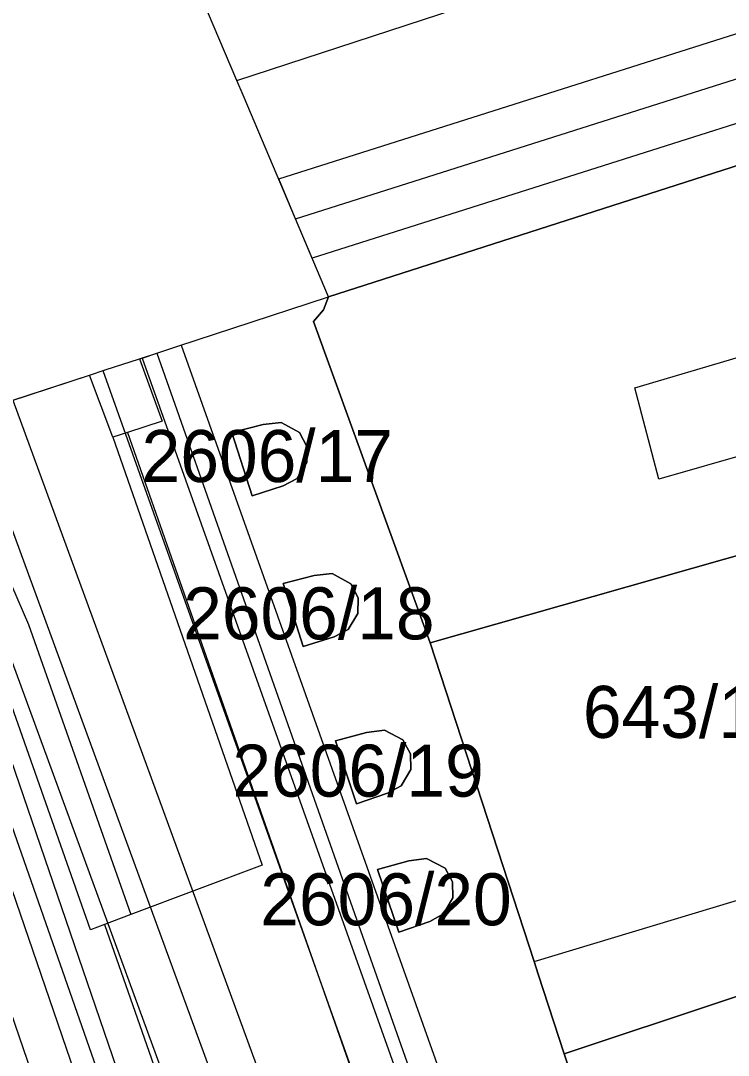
# Model space of a CAD drawing. Extents: x -263423 to -261326, y -1240067 to -1237864.
# Drawn here: x -263001.01 to -262973.8, y -1238869.24 to -1238829.44 of the extents above; entities that cross this region are included whole.
import ezdxf

# ---------------------------------------------------------------- set-up
doc = ezdxf.new("R2010")
doc.units = 0
for name, color, linetype in [('body_kn', 7, 'Continuous'), ('katuz_linie', 7, 'Continuous'), ('kladpar_druhypozemkov', 7, 'Continuous'), ('kladpar_hranice', 7, 'Continuous'), ('kladpar_parcelnecisla', 7, 'Continuous'), ('kladpar_plochy', 7, 'Continuous'), ('linie', 7, 'Continuous'), ('tarchy_linie', 7, 'Continuous'), ('zappar_hrandruhpozemk', 7, 'Continuous'), ('zuob_linie', 7, 'Continuous'), ('zuob_plochy', 7, 'Continuous')]:
    doc.layers.add(name, color=color, linetype=linetype)

msp = doc.modelspace()

# ---------------------------------------------------------------- linework, layer by layer
at = {"layer": 'body_kn'}
for p, q in [((-262992.7, -1238831.74), (-262992.7, -1238831.74)), ((-262992.7, -1238831.74), (-262992.7, -1238831.74)), ((-262992.46, -1238832.31), (-262992.46, -1238832.31)), ((-262991.09, -1238835.53), (-262991.09, -1238835.53)), ((-262990.44, -1238837.06), (-262990.44, -1238837.06)), ((-262990.44, -1238837.06), (-262990.44, -1238837.06)), ((-262989.8, -1238838.58), (-262989.8, -1238838.58)), ((-262989.17, -1238840.06), (-262989.17, -1238840.06)), ((-262989.37, -1238840.56), (-262989.37, -1238840.56)), ((-262989.75, -1238841.01), (-262989.75, -1238841.01)), ((-262992.85, -1238841.27), (-262992.85, -1238841.27)), ((-262994.93, -1238841.95), (-262994.93, -1238841.95)), ((-262994.84, -1238841.92), (-262994.84, -1238841.92)), ((-262994.84, -1238841.92), (-262994.84, -1238841.92)), ((-262996.44, -1238842.45), (-262996.44, -1238842.45)), ((-262996.44, -1238842.45), (-262996.44, -1238842.45)), ((-262996.34, -1238842.42), (-262996.34, -1238842.42)), ((-262996.34, -1238842.42), (-262996.34, -1238842.42)), ((-262995.77, -1238842.23), (-262995.77, -1238842.23)), ((-262995.77, -1238842.23), (-262995.77, -1238842.23)), ((-262997.84, -1238842.91), (-262997.84, -1238842.91)), ((-262997.76, -1238842.88), (-262997.76, -1238842.88)), ((-262998.37, -1238843.08), (-262998.37, -1238843.08)), ((-262977.4, -1238843.57), (-262977.4, -1238843.57)), ((-262995.57, -1238844.85), (-262995.57, -1238844.85)), ((-262991.69, -1238844.98), (-262991.69, -1238844.98)), ((-262991, -1238844.9), (-262991, -1238844.9)), ((-262996.91, -1238845.29), (-262996.91, -1238845.29)), ((-262996.91, -1238845.29), (-262996.91, -1238845.29)), ((-262992.89, -1238845.29), (-262992.89, -1238845.29)), ((-262992.89, -1238845.29), (-262992.89, -1238845.29)), ((-262990.29, -1238845.29), (-262990.29, -1238845.29)), ((-262997.47, -1238845.47), (-262997.47, -1238845.47)), ((-262990.01, -1238845.82), (-262990.01, -1238845.82)), ((-262990.01, -1238846.43), (-262990.01, -1238846.43)), ((-262990.92, -1238847.33), (-262990.92, -1238847.33)), ((-262990.38, -1238847.05), (-262990.38, -1238847.05)), ((-262976.47, -1238847.08), (-262976.47, -1238847.08)), ((-262992.11, -1238847.72), (-262992.11, -1238847.72)), ((-262989.72, -1238850.79), (-262989.72, -1238850.79)), ((-262989.03, -1238850.71), (-262989.03, -1238850.71)), ((-262990.92, -1238851.09), (-262990.92, -1238851.09)), ((-262990.92, -1238851.09), (-262990.92, -1238851.09)), ((-262988.32, -1238851.1), (-262988.32, -1238851.1)), ((-262988.04, -1238851.64), (-262988.04, -1238851.64)), ((-262988.05, -1238852.25), (-262988.05, -1238852.25)), ((-263000.71, -1238852.67), (-263000.71, -1238852.67)), ((-262988.42, -1238852.86), (-262988.42, -1238852.86)), ((-262988.96, -1238853.14), (-262988.96, -1238853.14)), ((-262990.15, -1238853.52), (-262990.15, -1238853.52)), ((-262985.27, -1238853.38), (-262985.27, -1238853.38)), ((-262985.27, -1238853.38), (-262985.27, -1238853.38)), ((-262987.71, -1238856.82), (-262987.71, -1238856.82)), ((-262987.02, -1238856.73), (-262987.02, -1238856.73)), ((-262988.91, -1238857.15), (-262988.91, -1238857.15)), ((-262988.91, -1238857.15), (-262988.91, -1238857.15)), ((-262986.31, -1238857.11), (-262986.31, -1238857.11)), ((-262986.02, -1238857.65), (-262986.02, -1238857.65)), ((-262986.01, -1238858.25), (-262986.01, -1238858.25)), ((-262986.38, -1238858.87), (-262986.38, -1238858.87)), ((-262986.91, -1238859.16), (-262986.91, -1238859.16)), ((-262988.1, -1238859.57), (-262988.1, -1238859.57)), ((-262985.41, -1238861.67), (-262985.41, -1238861.67)), ((-262991.73, -1238861.93), (-262991.73, -1238861.93)), ((-262987.29, -1238862.09), (-262987.29, -1238862.09)), ((-262987.29, -1238862.09), (-262987.29, -1238862.09)), ((-262986.09, -1238861.76), (-262986.09, -1238861.76)), ((-262984.69, -1238862.04), (-262984.69, -1238862.04)), ((-262984.4, -1238862.57), (-262984.4, -1238862.57)), ((-262984.39, -1238863.18), (-262984.39, -1238863.18)), ((-262996.78, -1238863.83), (-262996.78, -1238863.83)), ((-262985.28, -1238864.09), (-262985.28, -1238864.09)), ((-262984.75, -1238863.8), (-262984.75, -1238863.8)), ((-262998.33, -1238864.41), (-262998.33, -1238864.41)), ((-262997.79, -1238864.21), (-262997.79, -1238864.21)), ((-262997.79, -1238864.21), (-262997.79, -1238864.21)), ((-262986.47, -1238864.5), (-262986.47, -1238864.5)), ((-262981.27, -1238865.63), (-262981.27, -1238865.63)), ((-262981.27, -1238865.63), (-262981.27, -1238865.63)), ((-262981.11, -1238866.12), (-262981.11, -1238866.12)), ((-262981.11, -1238866.12), (-262981.11, -1238866.12)), ((-262980.11, -1238869.18), (-262980.11, -1238869.18))]:
    msp.add_line(p, q, dxfattribs=at)
at = {"layer": 'katuz_linie'}
msp.add_lwpolyline([(-263046.38, -1238857.98), (-263031.83, -1238853.44), (-263031.64, -1238853.82), (-263021.34, -1238850.84), (-263021.34, -1238850.59), (-263015.18, -1238848.59), (-263010.33, -1238847), (-263009.61, -1238846.76), (-263007.2, -1238845.97), (-263006.74, -1238845.82), (-263006.5, -1238845.74), (-263004.48, -1238845.08), (-262998.37, -1238843.08), (-262997.76, -1238842.88), (-262996.44, -1238842.45), (-262995.77, -1238842.23), (-262994.93, -1238841.95), (-262992.85, -1238841.27), (-262989.17, -1238840.06), (-262992.46, -1238832.31), (-262992.7, -1238831.74), (-262999.35, -1238816.08)], dxfattribs=at)
at = {"layer": 'kladpar_druhypozemkov'}
for p, q in [((-262991.72, -1238846.16), (-262991.72, -1238846.16)), ((-262989.7, -1238852.07), (-262989.7, -1238852.07)), ((-262976.14, -1238855.05), (-262976.14, -1238855.05)), ((-262987.38, -1238858.21), (-262987.38, -1238858.21)), ((-262985.96, -1238863.08), (-262985.96, -1238863.08))]:
    msp.add_line(p, q, dxfattribs=at)
at = {"layer": 'kladpar_hranice'}
for points in [[(-262954.66, -1238828.97), (-262989.17, -1238840.06), (-262992.46, -1238832.31), (-262992.7, -1238831.74), (-262999.35, -1238816.08)], [(-262954.66, -1238828.97), (-262954.55, -1238829.37), (-262954.41, -1238829.93), (-262950.76, -1238843.63), (-262959.66, -1238846.05), (-262963.85, -1238847.29), (-262985.27, -1238853.38), (-262989.75, -1238841.01), (-262989.37, -1238840.56), (-262989.17, -1238840.06), (-262954.66, -1238828.97)], [(-263004.48, -1238845.08), (-262998.37, -1238843.08), (-262997.76, -1238842.88), (-262996.44, -1238842.45), (-262995.77, -1238842.23), (-262994.93, -1238841.95), (-262992.85, -1238841.27), (-262989.17, -1238840.06), (-262989.37, -1238840.56), (-262989.75, -1238841.01), (-262985.27, -1238853.38), (-262981.27, -1238865.63), (-262981.11, -1238866.12)], [(-262992.89, -1238845.29), (-262991.69, -1238844.98), (-262991, -1238844.9), (-262990.29, -1238845.29), (-262990.01, -1238845.82), (-262990.01, -1238846.43), (-262990.38, -1238847.05), (-262990.92, -1238847.33), (-262992.11, -1238847.72), (-262992.89, -1238845.29)], [(-262991.69, -1238844.98), (-262992.89, -1238845.29), (-262992.11, -1238847.72), (-262990.92, -1238847.33), (-262990.38, -1238847.05), (-262990.01, -1238846.43), (-262990.01, -1238845.82), (-262990.29, -1238845.29), (-262991, -1238844.9), (-262991.69, -1238844.98)], [(-262985.27, -1238853.38), (-262963.85, -1238847.29)], [(-262990.92, -1238851.09), (-262989.72, -1238850.79), (-262989.03, -1238850.71), (-262988.32, -1238851.1), (-262988.04, -1238851.64), (-262988.05, -1238852.25), (-262988.42, -1238852.86), (-262988.96, -1238853.14), (-262990.15, -1238853.52), (-262990.92, -1238851.09)], [(-262989.72, -1238850.79), (-262990.92, -1238851.09), (-262990.15, -1238853.52), (-262988.96, -1238853.14), (-262988.42, -1238852.86), (-262988.05, -1238852.25), (-262988.04, -1238851.64), (-262988.32, -1238851.1), (-262989.03, -1238850.71), (-262989.72, -1238850.79)], [(-262967.59, -1238865.01), (-262980.11, -1238869.18), (-262981.11, -1238866.12), (-262981.27, -1238865.63), (-262985.27, -1238853.38)], [(-262988.91, -1238857.15), (-262987.71, -1238856.82), (-262987.02, -1238856.73), (-262986.31, -1238857.11), (-262986.02, -1238857.65), (-262986.01, -1238858.25), (-262986.38, -1238858.87), (-262986.91, -1238859.16), (-262988.1, -1238859.57), (-262988.91, -1238857.15)], [(-262987.71, -1238856.82), (-262988.91, -1238857.15), (-262988.1, -1238859.57), (-262986.91, -1238859.16), (-262986.38, -1238858.87), (-262986.01, -1238858.25), (-262986.02, -1238857.65), (-262986.31, -1238857.11), (-262987.02, -1238856.73), (-262987.71, -1238856.82)], [(-262987.29, -1238862.09), (-262986.09, -1238861.76), (-262985.41, -1238861.67), (-262984.69, -1238862.04), (-262984.4, -1238862.57), (-262984.39, -1238863.18), (-262984.75, -1238863.8), (-262985.28, -1238864.09), (-262986.47, -1238864.5), (-262987.29, -1238862.09)], [(-262986.09, -1238861.76), (-262987.29, -1238862.09), (-262986.47, -1238864.5), (-262985.28, -1238864.09), (-262984.75, -1238863.8), (-262984.39, -1238863.18), (-262984.4, -1238862.57), (-262984.69, -1238862.04), (-262985.41, -1238861.67), (-262986.09, -1238861.76)], [(-262967.59, -1238865.01), (-262967.32, -1238864.94), (-262966.19, -1238864.64), (-262964.7, -1238869.22), (-262962.22, -1238877.19), (-262958.17, -1238889.17), (-262970.82, -1238893.16), (-262972.4, -1238892.45), (-262975.95, -1238881.93), (-262976.57, -1238879.95), (-262980.11, -1238869.18), (-262967.59, -1238865.01)], [(-262981.11, -1238866.12), (-262980.11, -1238869.18), (-262976.57, -1238879.95), (-262975.95, -1238881.93), (-262972.4, -1238892.45), (-262969.84, -1238897.62), (-262964.71, -1238907.64), (-262964.08, -1238908.91), (-262960.41, -1238920.19), (-262960.92, -1238920.32), (-262960.49, -1238921.53), (-262960.04, -1238921.41), (-262958.92, -1238924.91), (-262959.5, -1238925.03), (-262959.12, -1238926.25), (-262958.62, -1238926.12), (-262955.08, -1238937.34), (-262950.54, -1238951.87), (-262949.61, -1238954.74), (-262937.07, -1238995.27), (-262935.9, -1238999.03), (-262932.65, -1239008.17), (-262930.47, -1239014.27), (-262921.21, -1239040.26)]]:
    msp.add_lwpolyline(points, dxfattribs=at)
at = {"layer": 'kladpar_plochy'}
for p, q in [((-262992.85, -1238841.27), (-262989.17, -1238840.06)), ((-262989.17, -1238840.06), (-262989.37, -1238840.56)), ((-262989.37, -1238840.56), (-262989.75, -1238841.01)), ((-262989.75, -1238841.01), (-262985.27, -1238853.38)), ((-262994.93, -1238841.95), (-262992.85, -1238841.27)), ((-262995.77, -1238842.23), (-262994.93, -1238841.95)), ((-262997.76, -1238842.88), (-262996.44, -1238842.45)), ((-262996.44, -1238842.45), (-262995.77, -1238842.23)), ((-262998.37, -1238843.08), (-262997.76, -1238842.88)), ((-263004.48, -1238845.08), (-262998.37, -1238843.08)), ((-262991.69, -1238844.98), (-262992.89, -1238845.29)), ((-262991, -1238844.9), (-262991.69, -1238844.98)), ((-262990.29, -1238845.29), (-262991, -1238844.9)), ((-262992.89, -1238845.29), (-262992.11, -1238847.72)), ((-262990.01, -1238845.82), (-262990.29, -1238845.29)), ((-262990.01, -1238846.43), (-262990.01, -1238845.82)), ((-262990.38, -1238847.05), (-262990.01, -1238846.43)), ((-262992.11, -1238847.72), (-262990.92, -1238847.33)), ((-262990.92, -1238847.33), (-262990.38, -1238847.05)), ((-262989.72, -1238850.79), (-262990.92, -1238851.09)), ((-262989.03, -1238850.71), (-262989.72, -1238850.79)), ((-262988.32, -1238851.1), (-262989.03, -1238850.71)), ((-262990.92, -1238851.09), (-262990.15, -1238853.52)), ((-262988.04, -1238851.64), (-262988.32, -1238851.1)), ((-262988.05, -1238852.25), (-262988.04, -1238851.64)), ((-262988.42, -1238852.86), (-262988.05, -1238852.25)), ((-262988.96, -1238853.14), (-262988.42, -1238852.86)), ((-262990.15, -1238853.52), (-262988.96, -1238853.14)), ((-262985.27, -1238853.38), (-262981.27, -1238865.63)), ((-262987.71, -1238856.82), (-262988.91, -1238857.15)), ((-262987.02, -1238856.73), (-262987.71, -1238856.82)), ((-262986.31, -1238857.11), (-262987.02, -1238856.73)), ((-262988.91, -1238857.15), (-262988.1, -1238859.57)), ((-262986.02, -1238857.65), (-262986.31, -1238857.11)), ((-262986.01, -1238858.25), (-262986.02, -1238857.65)), ((-262986.38, -1238858.87), (-262986.01, -1238858.25)), ((-262986.91, -1238859.16), (-262986.38, -1238858.87)), ((-262988.1, -1238859.57), (-262986.91, -1238859.16)), ((-262985.41, -1238861.67), (-262986.09, -1238861.76)), ((-262984.69, -1238862.04), (-262985.41, -1238861.67)), ((-262986.09, -1238861.76), (-262987.29, -1238862.09)), ((-262987.29, -1238862.09), (-262986.47, -1238864.5)), ((-262984.4, -1238862.57), (-262984.69, -1238862.04)), ((-262984.39, -1238863.18), (-262984.4, -1238862.57)), ((-262984.75, -1238863.8), (-262984.39, -1238863.18)), ((-262986.47, -1238864.5), (-262985.28, -1238864.09)), ((-262985.28, -1238864.09), (-262984.75, -1238863.8)), ((-262981.27, -1238865.63), (-262981.11, -1238866.12)), ((-262981.11, -1238866.12), (-262980.11, -1238869.18)), ((-262980.11, -1238869.18), (-262976.57, -1238879.95))]:
    msp.add_line(p, q, dxfattribs=at)
for points in [[(-262954.66, -1238828.97), (-262989.17, -1238840.06), (-262992.46, -1238832.31), (-262992.7, -1238831.74), (-262999.35, -1238816.08)], [(-262967.59, -1238865.01), (-262980.11, -1238869.18), (-262981.11, -1238866.12), (-262981.27, -1238865.63), (-262985.27, -1238853.38), (-262963.85, -1238847.29)]]:
    msp.add_lwpolyline(points, dxfattribs=at)
for points in [[(-262954.66, -1238828.97), (-262954.55, -1238829.37), (-262954.41, -1238829.93), (-262950.76, -1238843.63), (-262959.66, -1238846.05), (-262963.85, -1238847.29), (-262985.27, -1238853.38), (-262989.75, -1238841.01), (-262989.37, -1238840.56), (-262989.17, -1238840.06)], [(-262992.89, -1238845.29), (-262991.69, -1238844.98), (-262991, -1238844.9), (-262990.29, -1238845.29), (-262990.01, -1238845.82), (-262990.01, -1238846.43), (-262990.38, -1238847.05), (-262990.92, -1238847.33), (-262992.11, -1238847.72)], [(-262990.92, -1238851.09), (-262989.72, -1238850.79), (-262989.03, -1238850.71), (-262988.32, -1238851.1), (-262988.04, -1238851.64), (-262988.05, -1238852.25), (-262988.42, -1238852.86), (-262988.96, -1238853.14), (-262990.15, -1238853.52)], [(-262988.91, -1238857.15), (-262987.71, -1238856.82), (-262987.02, -1238856.73), (-262986.31, -1238857.11), (-262986.02, -1238857.65), (-262986.01, -1238858.25), (-262986.38, -1238858.87), (-262986.91, -1238859.16), (-262988.1, -1238859.57)], [(-262987.29, -1238862.09), (-262986.09, -1238861.76), (-262985.41, -1238861.67), (-262984.69, -1238862.04), (-262984.4, -1238862.57), (-262984.39, -1238863.18), (-262984.75, -1238863.8), (-262985.28, -1238864.09), (-262986.47, -1238864.5)], [(-262967.59, -1238865.01), (-262967.32, -1238864.94), (-262966.19, -1238864.64), (-262964.7, -1238869.22), (-262962.22, -1238877.19), (-262958.17, -1238889.17), (-262970.82, -1238893.16), (-262972.4, -1238892.45), (-262975.95, -1238881.93), (-262976.57, -1238879.95), (-262980.11, -1238869.18)]]:
    msp.add_lwpolyline(points, close=True, dxfattribs=at)
at = {"layer": 'linie'}
for points in [[(-263046.38, -1238857.98), (-263031.83, -1238853.44), (-263031.64, -1238853.82), (-263021.34, -1238850.84), (-263021.34, -1238850.59), (-263015.18, -1238848.59), (-263010.33, -1238847), (-263009.61, -1238846.76), (-263007.2, -1238845.97), (-263006.74, -1238845.82), (-263006.5, -1238845.74), (-263004.48, -1238845.08), (-262998.37, -1238843.08), (-262997.76, -1238842.88), (-262996.44, -1238842.45), (-262995.77, -1238842.23), (-262994.93, -1238841.95), (-262992.85, -1238841.27), (-262989.17, -1238840.06), (-262992.46, -1238832.31), (-262992.7, -1238831.74), (-262999.35, -1238816.08)], [(-263005.18, -1238845.31), (-263003.59, -1238847.19), (-263002.03, -1238849.65), (-263000.71, -1238852.67), (-262996.78, -1238863.83)]]:
    msp.add_lwpolyline(points, dxfattribs=at)
at = {"layer": 'tarchy_linie'}
for points in [[(-262990.44, -1238837.06), (-262859.44, -1238795.46), (-262824.76, -1238779.85), (-262822.74, -1238779.25)], [(-262859.72, -1238797.28), (-262989.8, -1238838.58), (-262990.44, -1238837.06), (-262991.09, -1238835.53), (-262860.03, -1238793.92)], [(-262963.23, -1238939.78), (-262969.61, -1238921.33), (-262974.17, -1238909.37), (-262986.35, -1238875.18), (-262997.84, -1238842.91), (-262997.76, -1238842.88), (-262996.44, -1238842.45), (-262996.34, -1238842.42), (-262995.77, -1238842.23), (-262994.93, -1238841.95), (-262994.84, -1238841.92)], [(-262994.84, -1238841.92), (-262983.46, -1238873.91), (-262983.52, -1238873.93), (-262982.63, -1238876.32), (-262982.61, -1238876.31), (-262981.59, -1238879.17), (-262981.64, -1238879.18), (-262980.83, -1238881.6), (-262980.73, -1238881.57), (-262979.34, -1238885.48), (-262979.47, -1238885.52), (-262978.68, -1238887.94), (-262978.48, -1238887.88), (-262971.21, -1238908.29), (-262966.65, -1238920.25), (-262960.25, -1238938.78)], [(-262996.34, -1238842.42), (-262984.87, -1238874.65), (-262972.69, -1238908.83), (-262968.13, -1238920.79), (-262961.74, -1238939.28), (-262954.28, -1238962.39), (-262951.04, -1238972.62), (-262947.97, -1238981.02), (-262943.55, -1238993.29), (-262938.16, -1239019.82), (-262932.69, -1239037.28), (-262925.65, -1239063.25), (-262919.47, -1239083.19), (-262910.4, -1239113.29)], [(-262948.26, -1239009.91), (-262982.9, -1238907.53), (-262981.89, -1238907.23), (-263004.63, -1238845.13), (-263004.48, -1238845.08), (-263002.97, -1238844.59), (-263001.31, -1238844.04), (-262978.61, -1238906.03), (-262977.6, -1238905.73), (-262942.9, -1239008.27)], [(-263002.97, -1238844.59), (-262980.25, -1238906.63), (-262945.58, -1239009.09), (-262938.29, -1239035.86), (-262916.38, -1239115.82), (-262894.12, -1239198.57), (-262876.1, -1239267.26), (-262891.06, -1239270.91), (-262884.2, -1239310.37), (-262877, -1239350.49), (-262869.73, -1239390.34), (-262861.27, -1239427.46), (-262857.92, -1239442.13), (-262856.51, -1239448.31), (-262843.28, -1239506.14), (-262818.17, -1239595.69)], [(-262965.28, -1238973.06), (-262984.82, -1238916), (-263008.63, -1238846.44), (-263007.2, -1238845.97), (-263007.14, -1238845.95), (-263006.74, -1238845.82), (-263006.5, -1238845.74), (-263005.64, -1238845.46), (-262981.84, -1238914.98), (-262962.3, -1238972.02)], [(-262928.64, -1239097.29), (-262933.1, -1239079.06), (-262939.56, -1239052.54), (-262939.73, -1239049.29), (-262941.83, -1239041.04), (-262944.42, -1239032.57), (-262951.36, -1239009.28), (-262954.64, -1238997.9), (-262956.75, -1238991.78), (-262959.75, -1238983.7), (-262963.79, -1238972.54), (-262983.33, -1238915.48), (-263007.14, -1238845.95)]]:
    msp.add_lwpolyline(points, dxfattribs=at)
at = {"layer": 'zappar_hrandruhpozemk'}
for p, q in [((-262992.7, -1238831.74), (-262960.52, -1238821.22)), ((-262995.77, -1238842.23), (-262970.16, -1238914.91)), ((-262997.47, -1238845.47), (-262998.37, -1238843.08)), ((-262964.84, -1238843.72), (-262976.47, -1238847.08)), ((-262996.91, -1238845.29), (-262972.26, -1238915.4)), ((-262997.47, -1238845.47), (-262991.73, -1238861.93)), ((-262981.27, -1238865.63), (-262968.39, -1238861.74)), ((-262997.79, -1238864.21), (-262992.34, -1238879.79))]:
    msp.add_line(p, q, dxfattribs=at)
for points in [[(-262976.47, -1238847.08), (-262977.4, -1238843.57), (-262961.45, -1238838.85), (-262959.66, -1238846.05)], [(-262996.44, -1238842.45), (-262995.57, -1238844.85), (-262996.91, -1238845.29), (-262997.47, -1238845.47)], [(-262991.73, -1238861.93), (-262996.78, -1238863.83), (-262997.79, -1238864.21), (-262998.33, -1238864.41), (-263002.26, -1238853.26)], [(-263003.68, -1238853.79), (-262994.95, -1238878.73), (-262994.6, -1238880.58), (-262994.61, -1238884.59)]]:
    msp.add_lwpolyline(points, dxfattribs=at)
at = {"layer": 'zuob_linie'}
msp.add_lwpolyline([(-263046.38, -1238857.98), (-263031.83, -1238853.44), (-263031.64, -1238853.82), (-263021.34, -1238850.84), (-263021.34, -1238850.59), (-263015.18, -1238848.59), (-263010.33, -1238847), (-263009.61, -1238846.76), (-263007.2, -1238845.97), (-263006.74, -1238845.82), (-263006.5, -1238845.74), (-263004.48, -1238845.08), (-262998.37, -1238843.08), (-262997.76, -1238842.88), (-262996.44, -1238842.45), (-262995.77, -1238842.23), (-262994.93, -1238841.95), (-262992.85, -1238841.27), (-262989.17, -1238840.06), (-262992.46, -1238832.31), (-262992.7, -1238831.74), (-262999.35, -1238816.08)], dxfattribs=at)
at = {"layer": 'zuob_plochy'}
msp.add_lwpolyline([(-263046.38, -1238857.98), (-263031.83, -1238853.44), (-263031.64, -1238853.82), (-263021.34, -1238850.84), (-263021.34, -1238850.59), (-263015.18, -1238848.59), (-263010.33, -1238847), (-263009.61, -1238846.76), (-263007.2, -1238845.97), (-263006.74, -1238845.82), (-263006.5, -1238845.74), (-263004.48, -1238845.08), (-262998.37, -1238843.08), (-262997.76, -1238842.88), (-262996.44, -1238842.45), (-262995.77, -1238842.23), (-262994.93, -1238841.95), (-262992.85, -1238841.27), (-262989.17, -1238840.06), (-262992.46, -1238832.31), (-262992.7, -1238831.74), (-262999.35, -1238816.08)], dxfattribs=at)

# ---------------------------------------------------------------- texts
at = {"layer": 'kladpar_parcelnecisla'}
for s, p in [('2606/17', (-262996.362, -1238847.19)), ('2606/18', (-262994.763, -1238853.24)), ('643/1', (-262979.392, -1238857.03)), ('2606/19', (-262992.87, -1238859.29)), ('2606/20', (-262991.797, -1238864.24))]:
    msp.add_text(s, height=2, dxfattribs=at).set_placement(p)

doc.saveas('drawing.dxf')
